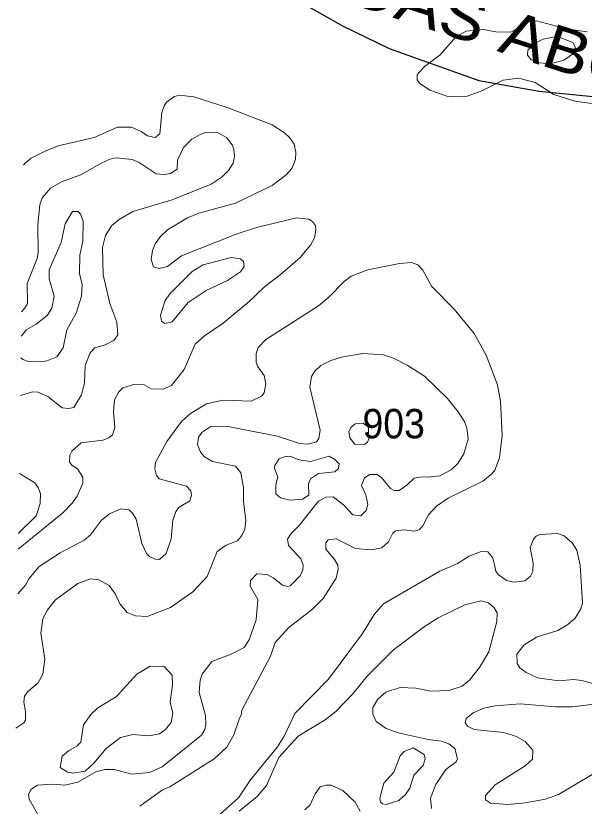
# Model space of a CAD drawing. Extents: x 763.2 to 816.8, y 7896.5 to 7952.7.
# Drawn here: x 763.791 to 766.883, y 7939.409 to 7943.712 of the extents above; entities that cross this region are included whole.
import ezdxf
from ezdxf.enums import TextEntityAlignment as Align

# ---------------------------------------------------------------- set-up
doc = ezdxf.new("R2010")
doc.units = 0
doc.header["$LTSCALE"] = 0.064
doc.layers.add('2', color=7, linetype='Continuous', lineweight=13)
doc.layers.add('26', color=7, linetype='Continuous', lineweight=25)
doc.layers.add('21', color=7, linetype='Continuous')

msp = doc.modelspace()

# ---------------------------------------------------------------- linework, layer by layer
at = {"layer": '2'}
for points in [[(766.9229, 7943.2345), (766.8316, 7943.2476), (766.7181, 7943.2848), (766.6172, 7943.3489), (766.5259, 7943.3724), (766.4424, 7943.362), (766.326, 7943.3037), (766.2472, 7943.2741), (766.1864, 7943.2705), (766.1355, 7943.2754), (766.0441, 7943.3077), (765.9867, 7943.3452), (765.9739, 7943.3634), (765.9739, 7943.3915), (766.0127, 7943.4344), (766.0991, 7943.4994), (766.1845, 7943.5981), (766.2418, 7943.6283), (766.3346, 7943.6386), (766.4029, 7943.6257), (766.4842, 7943.6239), (766.5876, 7943.6812), (766.6245, 7943.6846), (766.7879, 7943.6415), (766.8988, 7943.6257)], [(763.8334, 7942.8994), (763.8409, 7942.9101), (763.8751, 7942.9369), (763.9534, 7942.9775), (764.022, 7943.0043), (764.2165, 7943.0508), (764.3435, 7943.106), (764.4195, 7943.1058), (764.4729, 7943.0825), (764.5079, 7943.0585), (764.5482, 7943.0505), (764.5737, 7943.0695), (764.5857, 7943.1857), (764.5979, 7943.2222), (764.6113, 7943.2419), (764.6534, 7943.2725), (764.6794, 7943.2804), (764.7588, 7943.271), (764.9456, 7943.2111), (765.1855, 7943.1189), (765.2531, 7943.0745), (765.2797, 7943.0491), (765.3051, 7943.0127), (765.3146, 7942.9705), (765.3128, 7942.9297), (765.292, 7942.8817), (765.2616, 7942.8459), (765.1849, 7942.7891), (764.9854, 7942.692), (764.7861, 7942.6385), (764.7248, 7942.6131), (764.6168, 7942.5477), (764.5776, 7942.51), (764.549, 7942.4701), (764.5343, 7942.4346), (764.5276, 7942.3854), (764.5407, 7942.3459), (764.5686, 7942.3372), (764.6156, 7942.3484), (764.693, 7942.4056), (764.9904, 7942.5241), (765.1001, 7942.5606), (765.3175, 7942.6132), (765.3849, 7942.605), (765.405, 7942.5933), (765.4213, 7942.5715), (765.4232, 7942.545), (765.4153, 7942.5041), (765.3936, 7942.4637), (765.3376, 7942.3962), (765.2287, 7942.3017), (765.1432, 7942.2376), (765.0613, 7942.1569), (764.9191, 7942.0384), (764.8173, 7941.9709), (764.7668, 7941.9255), (764.7069, 7941.7872), (764.6375, 7941.6994), (764.593, 7941.6789), (764.5269, 7941.6812), (764.4882, 7941.7038), (764.4322, 7941.7059), (764.3736, 7941.6878), (764.352, 7941.6652), (764.3271, 7941.6215), (764.3221, 7941.5564), (764.3287, 7941.4703), (764.3169, 7941.4318), (764.2974, 7941.4153), (764.2639, 7941.4019), (764.1464, 7941.3879), (764.0953, 7941.3428), (764.0841, 7941.3204), (764.0827, 7941.2837), (764.0946, 7941.2667), (764.1272, 7941.2465), (764.1557, 7941.2002), (764.156, 7941.1676), (764.1251, 7941.0974), (764.0975, 7941.059), (764.047, 7941.0071), (763.8043, 7940.8087)], [(763.8159, 7941.6448), (763.8807, 7941.6648), (763.9123, 7941.6632), (763.9641, 7941.6406), (764.0431, 7941.5785), (764.0772, 7941.5745), (764.1064, 7941.5798), (764.1479, 7941.6491), (764.1643, 7941.7149), (764.1683, 7941.8085), (764.1957, 7941.8784), (764.2208, 7941.9047), (764.2777, 7941.9213), (764.3258, 7941.9468), (764.3452, 7941.9762), (764.3406, 7942.044), (764.3017, 7942.147), (764.2664, 7942.3019), (764.2615, 7942.4518), (764.278, 7942.5162), (764.3105, 7942.5681), (764.3522, 7942.6036), (764.4283, 7942.6473), (764.6412, 7942.7113), (764.8529, 7942.7956), (764.9126, 7942.8355), (764.9484, 7942.8711), (764.9742, 7942.91), (764.9811, 7942.9467), (764.9778, 7942.9852), (764.9678, 7943.0107), (764.9379, 7943.0502), (764.891, 7943.0752), (764.8273, 7943.0783), (764.7937, 7943.0667), (764.7479, 7943.04), (764.7023, 7942.9949), (764.6706, 7942.927), (764.6684, 7942.878), (764.6332, 7942.8534), (764.6005, 7942.8482), (764.5551, 7942.8513), (764.4616, 7942.9138), (764.4237, 7942.9298), (764.3363, 7942.9383), (764.3027, 7942.9314), (764.2548, 7942.9106), (764.145, 7942.8475), (764.0437, 7942.81), (763.9787, 7942.7741), (763.9335, 7942.7212), (763.9211, 7942.6838), (763.9096, 7942.5768), (763.9124, 7942.422), (763.906, 7942.3907), (763.8525, 7942.2541), (763.8536, 7942.147), (763.8385, 7942.1182), (763.8223, 7942.1008)], [(763.8204, 7941.9678), (763.8318, 7941.9828), (763.8467, 7942.0025), (763.9008, 7942.0339), (763.9604, 7942.0807), (763.986, 7942.1205), (763.9998, 7942.1856), (763.9722, 7942.2796), (763.9722, 7942.3297), (764.0372, 7942.4787), (764.0598, 7942.58), (764.0999, 7942.647), (764.13, 7942.647), (764.1427, 7942.6332), (764.1579, 7942.5937), (764.156, 7942.486), (764.1399, 7942.4084), (764.1381, 7942.3092), (764.1511, 7942.2492), (764.1478, 7942.1853), (764.1186, 7942.0929), (764.0685, 7942.0021), (764.0492, 7941.9048), (764.014, 7941.8564), (763.9589, 7941.8342), (763.9247, 7941.8277), (763.8603, 7941.8309), (763.8287, 7941.8418), (763.8188, 7941.8497)], [(763.8009, 7940.565), (763.8428, 7940.6124), (763.8611, 7940.647), (763.9179, 7940.7149), (764.0318, 7940.7892), (764.1632, 7940.8584), (764.1971, 7940.886), (764.2575, 7940.9658), (764.3013, 7941.0012), (764.3626, 7941.0285), (764.4068, 7941.0232), (764.426, 7941.0052), (764.4462, 7940.9726), (764.4769, 7940.8386), (764.5014, 7940.7842), (764.5172, 7940.7681), (764.5483, 7940.7535), (764.5725, 7940.7528), (764.6096, 7940.7842), (764.6357, 7940.8655), (764.6442, 7940.9642), (764.6621, 7941.0134), (764.6794, 7941.0373), (764.738, 7941.0722), (764.7458, 7941.1014), (764.7438, 7941.126), (764.7191, 7941.1507), (764.57, 7941.1921), (764.5556, 7941.21), (764.5476, 7941.2457), (764.551, 7941.2809), (764.613, 7941.3953), (764.6928, 7941.5032), (764.7411, 7941.5481), (764.8275, 7941.6005), (764.9179, 7941.6203), (765.0708, 7941.614), (765.1272, 7941.6419), (765.1422, 7941.6591), (765.1519, 7941.709), (765.1419, 7941.7534), (765.1049, 7941.8041), (765.0977, 7941.8267), (765.0976, 7941.8739), (765.1092, 7941.9073), (765.1504, 7941.9507), (765.4382, 7942.133), (765.4943, 7942.1797), (765.5777, 7942.2663), (765.6154, 7942.2943), (765.7053, 7942.3297), (765.8791, 7942.3634), (765.944, 7942.3697), (765.9775, 7942.3563), (766.0053, 7942.3282), (766.0532, 7942.2412), (766.1754, 7942.1157), (766.2839, 7941.9824), (766.3503, 7941.8648), (766.4111, 7941.7036), (766.4286, 7941.6148), (766.4372, 7941.428), (766.423, 7941.3058), (766.3968, 7941.239), (766.3812, 7941.2183), (766.3314, 7941.1782), (766.144, 7941.086), (766.0793, 7941.042), (766.0365, 7940.9957), (766.0056, 7940.9353), (765.9847, 7940.9134), (765.9559, 7940.9073), (765.9057, 7940.9139), (765.8566, 7940.9076), (765.8427, 7940.8949), (765.8188, 7940.8493), (765.7823, 7940.8155), (765.7247, 7940.8051), (765.6395, 7940.8128), (765.5331, 7940.8643), (765.4897, 7940.8596), (765.4775, 7940.8422), (765.4775, 7940.8093), (765.5249, 7940.7527), (765.5433, 7940.7207), (765.5445, 7940.6993), (765.5339, 7940.6504), (765.4631, 7940.5396), (765.4051, 7940.4817), (765.277, 7940.3813), (765.2019, 7940.3011), (765.1756, 7940.2266), (765.0198, 7939.9313), (765.0174, 7939.9043), (765.0069, 7939.8885)], [(763.9385, 7939.316), (763.8634, 7939.4469), (763.8591, 7939.4727), (763.8715, 7939.4996), (763.9078, 7939.5234), (763.9902, 7939.5285), (764.0575, 7939.5235), (764.1285, 7939.5394), (764.2264, 7939.5963), (764.2751, 7939.6089), (764.3259, 7939.6085), (764.4217, 7939.5844), (764.5178, 7939.5929), (764.5867, 7939.6238), (764.8007, 7939.7968), (764.8184, 7939.826), (764.825, 7939.853), (764.8231, 7939.9032), (764.7889, 7940.0281), (764.794, 7940.0951), (764.8046, 7940.1287), (764.8568, 7940.197), (764.962, 7940.237), (765.0328, 7940.2725), (765.0604, 7940.3149), (765.0981, 7940.4239), (765.1074, 7940.5341), (765.0666, 7940.608), (765.0668, 7940.6387), (765.1021, 7940.6738), (765.158, 7940.6707), (765.1914, 7940.6525), (765.2414, 7940.6128), (765.2714, 7940.6049), (765.2844, 7940.609), (765.337, 7940.6628), (765.3524, 7940.6953), (765.3538, 7940.722), (765.3407, 7940.7561), (765.2742, 7940.8279), (765.2689, 7940.8628), (765.2891, 7940.8946), (765.3316, 7940.9374), (765.4374, 7941.0703), (765.4781, 7941.0914), (765.5182, 7941.0944), (765.5738, 7941.0507), (765.6248, 7940.9952), (765.668, 7940.9907), (765.6969, 7941.02), (765.7058, 7941.0509), (765.6955, 7941.1041), (765.6718, 7941.1548), (765.6879, 7941.1964), (765.7168, 7941.2156), (765.7545, 7941.2156), (765.7807, 7941.1985), (765.8292, 7941.139), (765.8489, 7941.1277), (765.8762, 7941.1275), (765.9189, 7941.1563), (765.9585, 7941.1952), (765.9986, 7941.2029), (766.0323, 7941.1998), (766.0973, 7941.2076), (766.16, 7941.2401), (766.1955, 7941.2756), (766.2277, 7941.3284), (766.2512, 7941.4079), (766.2449, 7941.4667), (766.2335, 7941.4999), (766.1983, 7941.5569), (766.1397, 7941.6287), (766.0138, 7941.7499), (765.9194, 7941.8111), (765.8465, 7941.8476), (765.792, 7941.8669), (765.6786, 7941.8735), (765.563, 7941.8538), (765.5054, 7941.8358), (765.4512, 7941.8078), (765.4183, 7941.7782), (765.3995, 7941.748), (765.3906, 7941.6906), (765.446, 7941.4559), (765.4389, 7941.4116), (765.4263, 7941.3924), (765.3788, 7941.3806), (765.3341, 7941.3839), (765.2152, 7941.4247)], [(765.2152, 7941.4247), (764.9345, 7941.4791), (764.8521, 7941.4756), (764.802, 7941.443), (764.7842, 7941.4186), (764.7787, 7941.3778)], [(764.7787, 7941.3778), (764.7948, 7941.3374), (764.8169, 7941.3113), (764.8602, 7941.2852), (764.9865, 7941.261), (765.0155, 7941.2244), (765.0304, 7941.1416), (765.0288, 7941.0672), (765.042, 7940.965), (765.0366, 7940.9183), (765.0204, 7940.8831), (764.9963, 7940.854), (764.9346, 7940.8297), (764.8858, 7940.7954), (764.8327, 7940.6606), (764.7544, 7940.5768), (764.6321, 7940.4906), (764.5058, 7940.4411), (764.4419, 7940.4464), (764.3971, 7940.4644), (764.3571, 7940.5107), (764.3338, 7940.5632), (764.2987, 7940.6115), (764.2427, 7940.6415), (764.1979, 7940.6473), (764.1274, 7940.6211), (764.0066, 7940.5322), (763.9639, 7940.4783), (763.9377, 7940.429), (763.9263, 7940.3506), (763.949, 7940.2088), (763.937, 7940.1286), (763.9099, 7940.0783), (763.8553, 7940.0328), (763.8372, 7940.009), (763.834, 7939.9748), (763.844, 7939.9248), (763.8437, 7939.8767), (763.8348, 7939.8631), (763.7907, 7939.8333)], [(763.8055, 7940.8947), (763.8061, 7940.8953), (763.9012, 7940.9895), (763.9239, 7941.058), (763.9242, 7941.1095), (763.913, 7941.1449), (763.8941, 7941.1704), (763.81, 7941.2211)], [(764.8999, 7939.3642), (765.0028, 7939.4551), (765.0675, 7939.5527), (765.2139, 7939.7317), (765.2502, 7939.7908), (765.3088, 7939.9132), (765.4912, 7940.0999), (765.677, 7940.3488), (765.7404, 7940.452), (765.7909, 7940.5107), (766.0987, 7940.6886), (766.1939, 7940.7297), (766.257, 7940.7703), (766.3226, 7940.7955), (766.3592, 7940.7938), (766.3854, 7940.7619), (766.4025, 7940.6888), (766.4148, 7940.6702), (766.4608, 7940.6376), (766.5024, 7940.6283), (766.5609, 7940.6359), (766.5905, 7940.6614), (766.6046, 7940.6874), (766.6063, 7940.7321), (766.5902, 7940.8177), (766.6067, 7940.8625), (766.6215, 7940.8789), (766.6422, 7940.889), (766.7385, 7940.8942), (766.7742, 7940.8814), (766.8184, 7940.8431), (766.8432, 7940.804), (766.8612, 7940.7208), (766.8743, 7940.5152), (766.8646, 7940.4838), (766.8335, 7940.4329), (766.7941, 7940.3977), (766.7402, 7940.3654), (766.6245, 7940.3287), (766.5572, 7940.2876), (766.5164, 7940.2365), (766.5191, 7940.1862), (766.5333, 7940.1624), (766.568, 7940.137), (766.6301, 7940.1079), (766.7447, 7940.0922), (766.8269, 7940.0985), (766.871, 7940.0937), (766.9607, 7940.0683)], [(766.0529, 7939.3963), (766.0462, 7939.4523), (766.0755, 7939.5278), (766.1313, 7939.6087), (766.1872, 7939.6507), (766.1938, 7939.6665), (766.179, 7939.7238), (766.1472, 7939.7486), (766.1071, 7939.7631), (766.0336, 7939.7731), (765.8707, 7939.8088), (765.8059, 7939.8329), (765.7511, 7939.8703), (765.7329, 7939.9107), (765.734, 7939.9464), (765.7612, 7939.9912), (765.8041, 7940.0301), (765.8824, 7940.0559), (765.9666, 7940.0526), (766.0493, 7940.0363), (766.1473, 7940.0396), (766.2191, 7940.0635), (766.2597, 7940.0954), (766.3131, 7940.1648), (766.3641, 7940.2503), (766.4078, 7940.414), (766.4091, 7940.4628), (766.3941, 7940.4885), (766.3635, 7940.5168), (766.321, 7940.5272), (766.2346, 7940.5054), (766.0891, 7940.4355), (766.0078, 7940.3822), (765.846, 7940.2602), (765.702, 7940.1178), (765.6258, 7940.0236), (765.5311, 7939.9255), (765.4741, 7939.8802), (765.3269, 7939.7901), (765.2217, 7939.6752), (765.1548, 7939.5213), (765.1048, 7939.4617), (765.0068, 7939.3816)], [(766.9359, 7939.9646), (766.82, 7939.9509), (766.7271, 7939.9508), (766.5346, 7939.9673), (766.3991, 7939.956), (766.3373, 7939.9438), (766.2788, 7939.9176), (766.241, 7939.8875), (766.2354, 7939.8638), (766.2482, 7939.8458), (766.2855, 7939.8262), (766.4445, 7939.8098), (766.5147, 7939.7885), (766.5626, 7939.7612), (766.6048, 7939.715), (766.6014, 7939.6656), (766.5615, 7939.6281), (766.399, 7939.5259), (766.3471, 7939.4675), (766.3464, 7939.4436), (766.374, 7939.4253), (766.4683, 7939.4185), (766.5626, 7939.427), (766.6724, 7939.4474), (766.7435, 7939.4737), (766.9572, 7939.5993)], [(765.0069, 7939.8885), (764.9761, 7939.798), (764.9392, 7939.7303), (764.8699, 7939.6669), (764.6294, 7939.5153), (764.5887, 7939.4979)], [(764.5887, 7939.4979), (764.4655, 7939.4085)], [(765.3624, 7939.3886), (765.3923, 7939.4161), (765.4204, 7939.4764), (765.4475, 7939.5146), (765.4775, 7939.5233), (765.5072, 7939.5235), (765.57, 7939.4951), (765.6379, 7939.4304), (765.6652, 7939.3824)]]:
    msp.add_lwpolyline(points, dxfattribs=at)
for points in [[(766.7728, 7943.4707), (766.8306, 7943.5113), (766.8349, 7943.5436), (766.8216, 7943.5676), (766.7615, 7943.5903), (766.7242, 7943.5973), (766.6608, 7943.5844), (766.6136, 7943.5618), (766.5769, 7943.5245), (766.5753, 7943.4984), (766.5956, 7943.4729), (766.6399, 7943.4566), (766.7008, 7943.4514)], [(764.9621, 7942.3962), (765.0139, 7942.3895), (765.0302, 7942.3746), (765.0335, 7942.3476), (765.0133, 7942.3184), (764.9422, 7942.2718), (764.8267, 7942.217), (764.7287, 7942.1517), (764.6414, 7942.046), (764.6013, 7942.038), (764.5834, 7942.05), (764.5787, 7942.0822), (764.6036, 7942.1618), (764.6311, 7942.2006), (764.7494, 7942.3206), (764.8096, 7942.3564)], [(765.6808, 7941.4951), (765.7077, 7941.4743), (765.7104, 7941.4574), (765.7115, 7941.4089), (765.704, 7941.3906), (765.6882, 7941.3788), (765.6355, 7941.3806), (765.6081, 7941.4147), (765.6036, 7941.4494), (765.615, 7941.4736), (765.6364, 7941.4917)], [(765.2047, 7941.1593), (765.2162, 7941.2008), (765.1985, 7941.2495), (765.1999, 7941.2647), (765.2245, 7941.2997), (765.2512, 7941.3116), (765.284, 7941.3148), (765.3314, 7941.2946), (765.3946, 7941.2853), (765.4959, 7941.3148), (765.5262, 7941.2971), (765.5496, 7941.2729), (765.5463, 7941.2476), (765.5271, 7941.2298), (765.4382, 7941.2198), (765.3933, 7941.1911), (765.3838, 7941.1647), (765.3853, 7941.1019), (765.3497, 7941.0817), (765.2829, 7941.0749), (765.231, 7941.0882), (765.2046, 7941.1107)], [(764.6362, 7939.8649), (764.6458, 7939.9155), (764.6312, 7939.9748), (764.6441, 7940.0693), (764.6423, 7940.1233), (764.5984, 7940.1689), (764.5221, 7940.1722), (764.4492, 7940.1287), (764.3373, 7940.0041), (764.2363, 7939.945), (764.1984, 7939.9091), (764.159, 7939.8524), (764.1444, 7939.7575), (764.1246, 7939.7372), (764.0767, 7939.7104), (764.0433, 7939.6817), (764.0317, 7939.6206), (764.0715, 7939.5943), (764.1012, 7939.5896), (764.1682, 7939.6005), (764.2147, 7939.6429), (764.2832, 7939.7228), (764.3594, 7939.7825), (764.4281, 7939.7997), (764.5144, 7939.7931), (764.5721, 7939.8026), (764.6059, 7939.8271)], [(765.9557, 7939.5774), (766.0065, 7939.6304), (766.018, 7939.6664), (766.013, 7939.6907), (765.953, 7939.7272), (765.9035, 7939.7076), (765.8818, 7939.6828), (765.8483, 7939.5938), (765.793, 7939.5349), (765.7719, 7939.4527), (765.7752, 7939.4311), (765.7864, 7939.4217), (765.8061, 7939.4184), (765.8745, 7939.4395), (765.9113, 7939.4726), (765.9342, 7939.5078)]]:
    msp.add_lwpolyline(points, close=True, dxfattribs=at)
at = {"layer": '26'}
msp.add_lwpolyline([(765.3149, 7943.8036), (765.5719, 7943.6558), (765.8225, 7943.5337), (766.3109, 7943.3602), (766.6387, 7943.3024), (766.9311, 7943.2734), (767.1656, 7943.2702), (767.4724, 7943.2677), (767.699, 7943.3249), (767.8869, 7943.4335), (768.0113, 7943.513), (768.1391, 7943.6477), (768.2496, 7943.8273)], dxfattribs=at)

# ---------------------------------------------------------------- texts
at = {"layer": '21', "width": 0.95}
msp.add_text('903', height=0.16, dxfattribs=at).set_placement((765.6773, 7941.4122))
at = {"layer": '26', "width": 1.15}
msp.add_text('SA. DAS ABÓBORAS', height=0.24, rotation=342.16, dxfattribs=at).set_placement((766.6488, 7943.4425), align=Align.CENTER)

doc.saveas('drawing.dxf')
